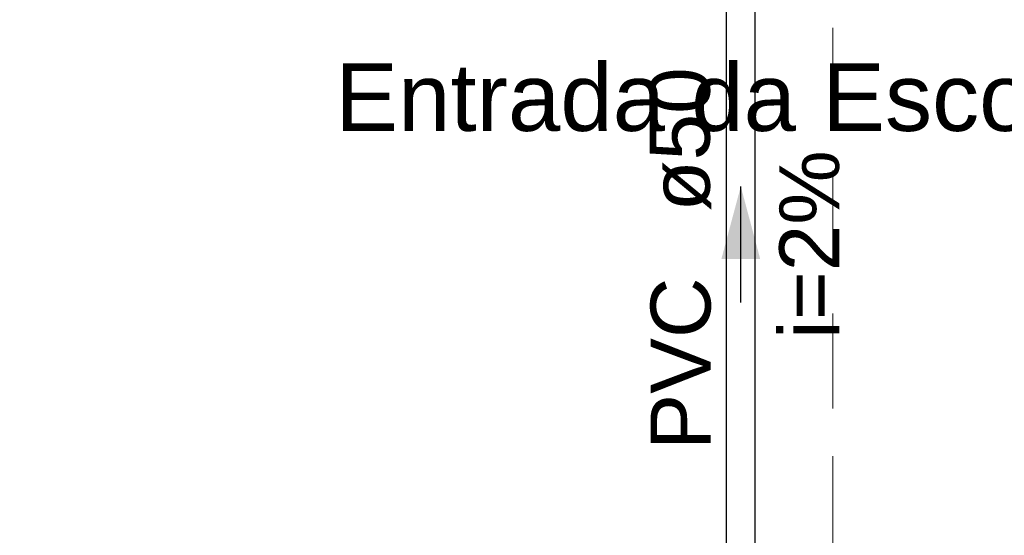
# Model space of a CAD drawing. Header units: millimetres. Extents: x 321 to 585, y -277 to 9.
# Tile 678 of 1056: x 347.88 to 351.17, y -37.22 to -35.5. Entities that reach past the tile are written whole.
import ezdxf

# ---------------------------------------------------------------- set-up
doc = ezdxf.new("R2010")
doc.units = ezdxf.units.MM
doc.header["$MEASUREMENT"] = 0
doc.linetypes.add('HIDDEN2', pattern=[0.47625, 0.3175, -0.15875])
doc.linetypes.add('NULL', pattern=[0])
for name, color, linetype, lineweight in [('Ambiente-Textos', 251, 'Continuous', 5), ('DI-Detalhes', 5, 'HIDDEN2', 9), ('TQ-Condutos', 3, 'Continuous', 25), ('TQ-Sentido conduto', 9, 'Continuous', 30), ('TQ-Textos conduto', 7, 'Continuous', 9)]:
    doc.layers.add(name, color=color, linetype=linetype, lineweight=lineweight)
doc.styles.add('Arial', font='arial.ttf')

msp = doc.modelspace()

# ---------------------------------------------------------------- hatches: boundary and pattern name
at = {"layer": 'TQ-Sentido conduto', "linetype": 'Continuous'}
msp.add_hatch(color=7, dxfattribs=at).paths.add_polyline_path([(350.2906, -36.0576), (350.2259, -36.2991), (350.3553, -36.2991)])

# ---------------------------------------------------------------- linework, layer by layer
at = {"layer": 'DI-Detalhes'}
msp.add_lwpolyline([(342.9614, -34.0995), (350.5979, -34.0995), (350.5979, -39.845), (342.9614, -39.845), (342.9614, -34.0995)], dxfattribs=at)
at = {"layer": 'TQ-Condutos'}
for p, q in [((350.2431, -37.5531), (350.2431, -35.0683)), ((350.3381, -37.5531), (350.3381, -35.0683))]:
    msp.add_line(p, q, dxfattribs=at)
at = {"layer": 'TQ-Sentido conduto'}
msp.add_lwpolyline([(350.2906, -36.4449), (350.2906, -36.0576)], dxfattribs=at)

# ---------------------------------------------------------------- texts
at = {"layer": 'Ambiente-Textos', "color": 7, "linetype": 'NULL', "lineweight": 5, "insert": (350.2213, -35.8754), "char_height": 0.225, "width": 5.196585, "attachment_point": 8, "line_spacing_factor": 0.9, "style": 'Arial'}
msp.add_mtext('Entrada da Escola', dxfattribs=at)
at = {"layer": 'TQ-Textos conduto', "linetype": 'NULL', "char_height": 0.2, "rotation": 90.0002, "line_spacing_factor": 0.6, "style": 'Arial'}
for s, insert, width, attachment_point in [('ø50', (350.1924, -36.1413), 0.962805, 7), ('i=2%', (350.6208, -36.2513), 1.257927, 8), ('PVC', (350.1924, -36.3613), 1.14939, 9)]:
    msp.add_mtext(s, dxfattribs=dict(at, insert=insert, width=width, attachment_point=attachment_point))

doc.saveas('drawing.dxf')
